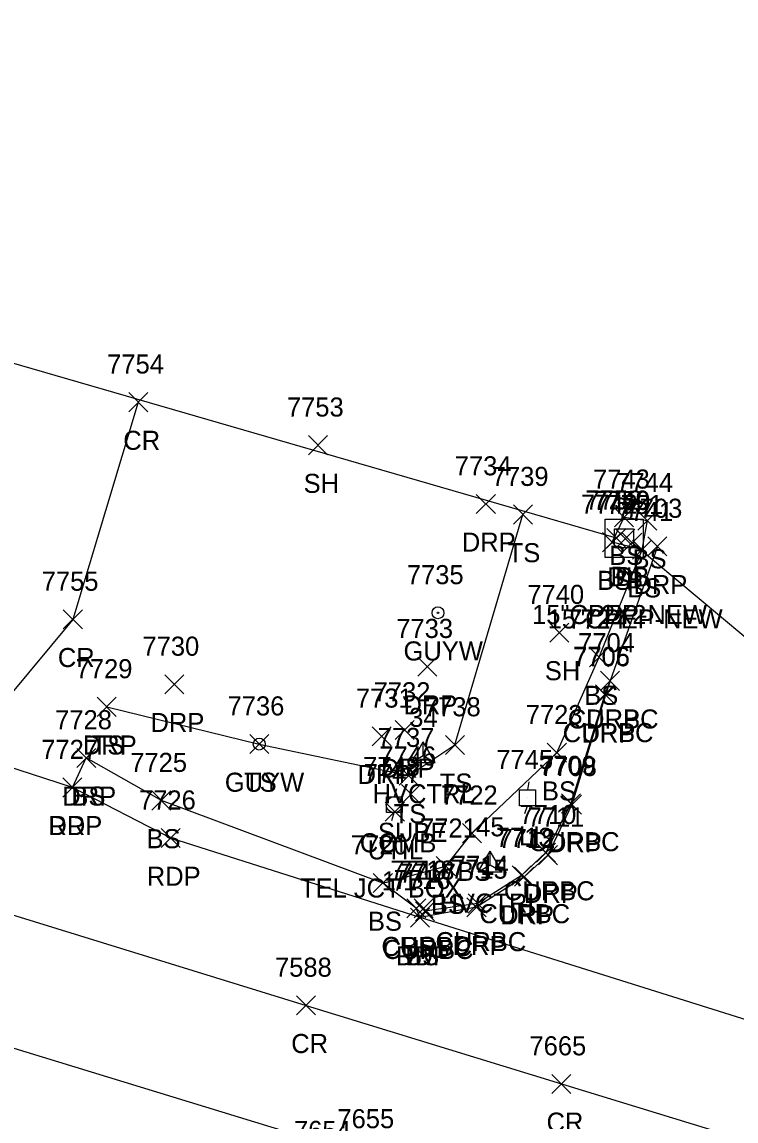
# Model space of a CAD drawing. Extents: x 1462089 to 1464015, y 730534 to 736144.
# Drawn here: x 1463115.9 to 1463190.8, y 732299.6 to 732414.8 of the extents above; entities that cross this region are included whole.
import ezdxf

# ---------------------------------------------------------------- set-up
doc = ezdxf.new("R2010")
doc.units = 0
for name, color, linetype in [('C_A', 7, 'Continuous'), ('C_I', 7, 'Continuous'), ('CPSM', 7, 'Continuous'), ('D_A', 7, 'Continuous'), ('D_C', 7, 'Continuous'), ('D_I', 7, 'Continuous'), ('D_TIC', 7, 'Continuous'), ('DCP', 7, 'Continuous'), ('DS', 7, 'Continuous'), ('L_A', 7, 'Continuous'), ('L_I', 7, 'Continuous'), ('L_TIC', 7, 'Continuous'), ('LELB', 7, 'Continuous'), ('P_A', 7, 'Continuous'), ('P_I', 7, 'Continuous'), ('P_TIC', 7, 'Continuous'), ('PET', 7, 'Continuous'), ('PRC', 7, 'Continuous'), ('R_A', 7, 'Continuous'), ('R_I', 7, 'Continuous'), ('R_TIC', 7, 'Continuous'), ('RC', 7, 'Continuous'), ('RDP', 7, 'Continuous'), ('U_A', 7, 'Continuous'), ('U_C', 7, 'Continuous'), ('U_I', 7, 'Continuous'), ('U_TIC', 7, 'Continuous'), ('UDEFAULT', 7, 'Continuous'), ('ULP', 7, 'Continuous'), ('UP', 7, 'Continuous'), ('UPGW', 7, 'Continuous')]:
    doc.layers.add(name, color=color, linetype=linetype)

msp = doc.modelspace()

# ---------------------------------------------------------------- linework, layer by layer
at = {"layer": 'CPSM'}
for p, q in [((1463156.73, 732337.15), (1463157.98, 732339.32)), ((1463159.23, 732337.15), (1463157.98, 732339.32)), ((1463157.98, 732337.87), (1463157.98, 732339.32)), ((1463156.73, 732337.15), (1463157.98, 732337.87)), ((1463157.98, 732337.87), (1463157.98, 732337.87)), ((1463157.98, 732337.87), (1463159.23, 732337.15)), ((1463156.73, 732337.15), (1463159.23, 732337.15)), ((1463163.74, 732325.68), (1463164.99, 732327.84)), ((1463166.24, 732325.68), (1463164.99, 732327.84)), ((1463164.99, 732326.4), (1463164.99, 732327.84)), ((1463163.74, 732325.68), (1463164.99, 732326.4)), ((1463164.99, 732326.4), (1463164.99, 732326.4)), ((1463164.99, 732326.4), (1463166.24, 732325.68)), ((1463163.74, 732325.68), (1463166.24, 732325.68))]:
    msp.add_line(p, q, dxfattribs=at)
at = {"layer": 'D_TIC'}
for points in [[(1463177.23, 732359.65), (1463179.23, 732361.65)], [(1463179.23, 732359.65), (1463177.23, 732361.65)], [(1463178.15, 732359.6), (1463180.15, 732361.6)], [(1463180.15, 732359.6), (1463178.15, 732361.6)], [(1463178.87, 732359.19), (1463180.87, 732361.19)], [(1463180.87, 732359.19), (1463178.87, 732361.19)]]:
    msp.add_lwpolyline(points, dxfattribs=at)
at = {"layer": 'DCP'}
for points in [[(1463178.23, 732360.65), (1463059.44, 732395.06)], [(1463179.87, 732360.19), (1463226.69, 732321.06)]]:
    msp.add_lwpolyline(points, dxfattribs=at)
at = {"layer": 'DS'}
for p, q in [((1463177.03, 732362.64), (1463181.03, 732362.64)), ((1463177.03, 732358.64), (1463177.03, 732362.64)), ((1463181.03, 732362.64), (1463181.03, 732358.64)), ((1463178.03, 732359.64), (1463178.03, 732361.64)), ((1463178.03, 732361.64), (1463180.03, 732361.64)), ((1463179.04, 732360.64), (1463179.04, 732360.64)), ((1463179.04, 732360.64), (1463179.04, 732360.64)), ((1463180.03, 732361.64), (1463180.03, 732359.64)), ((1463180.03, 732359.64), (1463178.03, 732359.64)), ((1463181.03, 732358.64), (1463177.03, 732358.64))]:
    msp.add_line(p, q, dxfattribs=at)
at = {"layer": 'L_TIC'}
for points in [[(1463145.95, 732369.4), (1463147.95, 732371.4)], [(1463147.95, 732369.4), (1463145.95, 732371.4)], [(1463167.43, 732362.13), (1463169.43, 732364.13)], [(1463169.43, 732362.13), (1463167.43, 732364.13)], [(1463178.03, 732361.85), (1463180.03, 732363.85)], [(1463180.03, 732361.85), (1463178.03, 732363.85)], [(1463180.47, 732361.49), (1463182.47, 732363.49)], [(1463182.47, 732361.49), (1463180.47, 732363.49)], [(1463180.47, 732361.49), (1463182.47, 732363.49)], [(1463182.47, 732361.49), (1463180.47, 732363.49)], [(1463176.76, 732359.23), (1463178.76, 732361.23)], [(1463178.76, 732359.23), (1463176.76, 732361.23)], [(1463179.91, 732358.44), (1463181.91, 732360.44)], [(1463181.91, 732358.44), (1463179.91, 732360.44)], [(1463179.91, 732358.44), (1463181.91, 732360.44)], [(1463181.91, 732358.44), (1463179.91, 732360.44)], [(1463171.23, 732349.76), (1463173.23, 732351.76)], [(1463173.23, 732349.76), (1463171.23, 732351.76)], [(1463175.41, 732347.18), (1463177.41, 732349.18)], [(1463177.41, 732347.18), (1463175.41, 732349.18)], [(1463123.81, 732341.97), (1463125.81, 732343.97)], [(1463125.81, 732341.97), (1463123.81, 732343.97)], [(1463139.79, 732338.07), (1463141.79, 732340.07)], [(1463141.79, 732338.07), (1463139.79, 732340.07)], [(1463160.3, 732337.98), (1463162.3, 732339.98)], [(1463162.3, 732337.98), (1463160.3, 732339.98)], [(1463170.98, 732337.16), (1463172.98, 732339.16)], [(1463172.98, 732337.16), (1463170.98, 732339.16)], [(1463121.66, 732336.62), (1463123.66, 732338.62)], [(1463123.66, 732336.62), (1463121.66, 732338.62)], [(1463155.46, 732334.77), (1463157.46, 732336.77)], [(1463157.46, 732334.77), (1463155.46, 732336.77)], [(1463129.53, 732332.15), (1463131.53, 732334.15)], [(1463131.53, 732332.15), (1463129.53, 732334.15)], [(1463162.09, 732328.73), (1463164.09, 732330.73)], [(1463164.09, 732328.73), (1463162.09, 732330.73)], [(1463159.34, 732325.27), (1463161.34, 732327.27)], [(1463161.34, 732325.27), (1463159.34, 732327.27)], [(1463152.74, 732323.5), (1463154.74, 732325.5)], [(1463154.74, 732323.5), (1463152.74, 732325.5)], [(1463152.74, 732323.5), (1463154.74, 732325.5)], [(1463154.74, 732323.5), (1463152.74, 732325.5)], [(1463156.24, 732320.86), (1463158.24, 732322.86)], [(1463158.24, 732320.86), (1463156.24, 732322.86)], [(1463156.64, 732319.88), (1463158.64, 732321.88)], [(1463158.64, 732319.88), (1463156.64, 732321.88)]]:
    msp.add_lwpolyline(points, dxfattribs=at)
at = {"layer": 'LELB'}
for points in [[(1463124.81, 732342.97), (1463140.79, 732339.07), (1463156.46, 732335.77), (1463161.3, 732338.98), (1463168.43, 732363.13)], [(1463153.74, 732324.5), (1463160.34, 732326.27), (1463163.09, 732329.73), (1463171.98, 732338.16), (1463176.41, 732348.18), (1463180.91, 732359.44), (1463181.47, 732362.49)], [(1463180.91, 732359.44), (1463177.76, 732360.23), (1463179.03, 732362.85), (1463181.47, 732362.49)], [(1463157.64, 732320.88), (1463157.24, 732321.86), (1463153.74, 732324.5), (1463130.53, 732333.15), (1463122.66, 732337.62)]]:
    msp.add_lwpolyline(points, dxfattribs=at)
at = {"layer": 'P_TIC'}
for points in [[(1463127.11, 732373.91), (1463129.11, 732375.91)], [(1463129.11, 732373.91), (1463127.11, 732375.91)], [(1463120.25, 732351.14), (1463122.25, 732353.14)], [(1463122.25, 732351.14), (1463120.25, 732353.14)], [(1463120.2, 732333.52), (1463122.2, 732335.52)], [(1463122.2, 732333.52), (1463120.2, 732335.52)], [(1463130.51, 732328.21), (1463132.51, 732330.21)], [(1463132.51, 732328.21), (1463130.51, 732330.21)], [(1463156.64, 732319.88), (1463158.64, 732321.88)], [(1463158.64, 732319.88), (1463156.64, 732321.88)], [(1463144.7, 732310.68), (1463146.7, 732312.68)], [(1463146.7, 732310.68), (1463144.7, 732312.68)], [(1463171.46, 732302.44), (1463173.46, 732304.44)], [(1463173.46, 732302.44), (1463171.46, 732304.44)]]:
    msp.add_lwpolyline(points, dxfattribs=at)
at = {"layer": 'PET'}
for points in [[(1463248.71, 732292.76), (1463207.04, 732305.36), (1463157.64, 732320.88), (1463131.51, 732329.21), (1463121.2, 732334.52), (1463109.68, 732338.27), (1463089.21, 732351.17), (1463065.03, 732361.6), (1463040.12, 732369.52), (1463014.24, 732378.04), (1462978.66, 732388.65), (1462951.78, 732398.27), (1462946.13, 732402.08), (1462942.4, 732410.17), (1462941.67, 732414.76)], [(1462913.99, 732337.71), (1462919.93, 732346.83), (1462934.8, 732354.04), (1462945.87, 732355.99), (1462949.88, 732355.25), (1462985.37, 732346.27), (1463016.66, 732337.31), (1463044.9, 732329.18), (1463073.19, 732320.27), (1463112.87, 732307.85), (1463152.28, 732295.8), (1463185.94, 732285.44), (1463216.05, 732276.26), (1463242.15, 732267.96)]]:
    msp.add_lwpolyline(points, dxfattribs=at)
at = {"layer": 'PRC'}
for points in [[(1462929.48, 732377.39), (1462978.21, 732364.08), (1463022.06, 732350.16), (1463054.85, 732339.99), (1463102.91, 732324.87), (1463145.7, 732311.68), (1463172.46, 732303.44), (1463219.44, 732289.05), (1463245.29, 732280.95)], [(1463128.11, 732374.91), (1463121.25, 732352.14), (1463109.68, 732338.27)]]:
    msp.add_lwpolyline(points, dxfattribs=at)
at = {"layer": 'R_TIC'}
for points in [[(1463163.54, 732363.24), (1463165.54, 732365.24)], [(1463165.54, 732363.24), (1463163.54, 732365.24)], [(1463181.52, 732358.79), (1463183.52, 732360.79)], [(1463183.52, 732358.79), (1463181.52, 732360.79)], [(1463157.41, 732346.19), (1463159.41, 732348.19)], [(1463159.41, 732346.19), (1463157.41, 732348.19)], [(1463130.9, 732344.33), (1463132.9, 732346.33)], [(1463132.9, 732344.33), (1463130.9, 732346.33)], [(1463176.55, 732344.7), (1463178.55, 732346.7)], [(1463178.55, 732344.7), (1463176.55, 732346.7)], [(1463176.55, 732344.7), (1463178.55, 732346.7)], [(1463178.55, 732344.7), (1463176.55, 732346.7)], [(1463176.02, 732343.27), (1463178.02, 732345.27)], [(1463178.02, 732343.27), (1463176.02, 732345.27)], [(1463176.08, 732343.22), (1463178.08, 732345.22)], [(1463178.08, 732343.22), (1463176.08, 732345.22)], [(1463123.81, 732341.97), (1463125.81, 732343.97)], [(1463125.81, 732341.97), (1463123.81, 732343.97)], [(1463155.04, 732339.55), (1463157.04, 732341.55)], [(1463157.04, 732339.55), (1463155.04, 732341.55)], [(1463152.61, 732338.89), (1463154.61, 732340.89)], [(1463154.61, 732338.89), (1463152.61, 732340.89)], [(1463121.66, 732336.62), (1463123.66, 732338.62)], [(1463123.66, 732336.62), (1463121.66, 732338.62)], [(1463120.2, 732333.52), (1463122.2, 732335.52)], [(1463122.2, 732333.52), (1463120.2, 732335.52)], [(1463172.46, 732331.84), (1463174.46, 732333.84)], [(1463174.46, 732331.84), (1463172.46, 732333.84)], [(1463172.56, 732331.72), (1463174.56, 732333.72)], [(1463174.56, 732331.72), (1463172.56, 732333.72)], [(1463169.84, 732326.69), (1463171.84, 732328.69)], [(1463171.84, 732326.69), (1463169.84, 732328.69)], [(1463170.04, 732326.42), (1463172.04, 732328.42)], [(1463172.04, 732326.42), (1463170.04, 732328.42)], [(1463167.28, 732324.29), (1463169.28, 732326.29)], [(1463169.28, 732324.29), (1463167.28, 732326.29)], [(1463167.55, 732324.16), (1463169.55, 732326.16)], [(1463169.55, 732324.16), (1463167.55, 732326.16)], [(1463157.01, 732320.85), (1463159.01, 732322.85)], [(1463159.01, 732320.85), (1463157.01, 732322.85)], [(1463162.56, 732320.96), (1463164.56, 732322.96)], [(1463164.56, 732320.96), (1463162.56, 732322.96)], [(1463162.67, 732321.36), (1463164.67, 732323.36)], [(1463164.67, 732321.36), (1463162.67, 732323.36)], [(1463156.64, 732319.88), (1463158.64, 732321.88)], [(1463158.64, 732319.88), (1463156.64, 732321.88)], [(1463157.16, 732320.54), (1463159.16, 732322.54)], [(1463159.16, 732320.54), (1463157.16, 732322.54)]]:
    msp.add_lwpolyline(points, dxfattribs=at)
at = {"layer": 'RC'}
msp.add_lwpolyline([(1463177.55, 732345.7), (1463177.02, 732344.27), (1463173.46, 732332.84), (1463170.84, 732327.69), (1463168.28, 732325.29), (1463163.67, 732322.36), (1463158.16, 732321.54), (1463158.01, 732321.85)], dxfattribs=at)
at = {"layer": 'RDP'}
for points in [[(1463182.52, 732359.79), (1463177.55, 732345.7), (1463177.08, 732344.22), (1463173.56, 732332.72), (1463171.04, 732327.42), (1463168.55, 732325.16), (1463163.56, 732321.96), (1463157.64, 732320.88)], [(1463121.2, 732334.52), (1463122.66, 732337.62)]]:
    msp.add_lwpolyline(points, dxfattribs=at)
at = {"layer": 'U_TIC'}
for points in [[(1463155.69, 732332.82), (1463157.69, 732334.82)], [(1463157.69, 732332.82), (1463155.69, 732334.82)]]:
    msp.add_lwpolyline(points, dxfattribs=at)
at = {"layer": 'UDEFAULT'}
for points in [[(1463154, 732330.98), (1463156, 732332.98)], [(1463156, 732330.98), (1463154, 732332.98)]]:
    msp.add_lwpolyline(points, dxfattribs=at)
at = {"layer": 'ULP'}
for p, q in [((1463168.06, 732332.61), (1463168.06, 732334.28)), ((1463168.06, 732334.28), (1463169.73, 732334.28)), ((1463169.06, 732335.11), (1463168.89, 732334.28)), ((1463169.73, 732334.28), (1463169.73, 732332.61)), ((1463168.89, 732333.45), (1463168.89, 732333.45)), ((1463169.73, 732332.61), (1463168.06, 732332.61)), ((1463168.64, 732331.78), (1463168.89, 732332.61))]:
    msp.add_line(p, q, dxfattribs=at)
at = {"layer": 'UP'}
for p, q in [((1463155.19, 732334.38), (1463154.94, 732333.55)), ((1463154.11, 732331.88), (1463154.11, 732333.55)), ((1463154.11, 732333.55), (1463155.78, 732333.55)), ((1463155.78, 732333.55), (1463155.78, 732331.88)), ((1463155.78, 732331.88), (1463154.11, 732331.88)), ((1463154.69, 732331.05), (1463154.94, 732331.88)), ((1463154.94, 732332.72), (1463154.94, 732332.72))]:
    msp.add_line(p, q, dxfattribs=at)
msp.add_circle((1463154.94, 732332.72), 0.833, dxfattribs=at)
at = {"layer": 'UPGW'}
for centre, radius in [((1463159.52, 732352.83), 0.625), ((1463159.52, 732352.83), 0.0833), ((1463140.79, 732339.07), 0.625), ((1463140.79, 732339.07), 0.0833)]:
    msp.add_circle(centre, radius, dxfattribs=at)

# ---------------------------------------------------------------- texts
at = {"layer": 'C_A'}
for p in [(1463152.67, 732332.87), (1463159.68, 732321.4)]:
    msp.add_text('HVCTRL', height=2, dxfattribs=at).set_placement(p)
at = {"layer": 'C_I'}
for s, p in [('34', (1463156.51, 732340.87)), ('45', (1463163.52, 732329.4))]:
    msp.add_text(s, height=2, dxfattribs=at).set_placement(p)
at = {"layer": 'D_A'}
for s, p in [('DIB', (1463177.25, 732355.6)), ('P', (1463177.61, 732355.65)), ('DI', (1463178.09, 732355.64)), ('P', (1463179.24, 732355.19))]:
    msp.add_text(s, height=2, dxfattribs=at).set_placement(p)
at = {"layer": 'D_C'}
for s, p in [('15"CPEP-NEW', (1463169.38, 732351.65)), ('15"CPEP-NEW', (1463171.02, 732351.19)), ('2X2', (1463176.61, 732351.64))]:
    msp.add_text(s, height=2, dxfattribs=at).set_placement(p)
at = {"layer": 'D_I'}
for s, p in [('7752', (1463174.98, 732363.65)), ('7749', (1463175.77, 732363.64)), ('7750', (1463175.81, 732363.6)), ('7751', (1463177.17, 732363.19))]:
    msp.add_text(s, height=2, dxfattribs=at).set_placement(p)
at = {"layer": 'L_A'}
for s, p in [('SH', (1463145.44, 732365.4)), ('TS', (1463166.83, 732358.13)), ('BS', (1463177.47, 732357.85)), ('BS', (1463179.91, 732357.49)), ('BS', (1463179.91, 732357.49)), ('BS', (1463176.21, 732355.23)), ('BS', (1463179.35, 732354.44)), ('BS', (1463179.35, 732354.44)), ('SH', (1463170.72, 732345.76)), ('BS', (1463174.85, 732343.18)), ('TS', (1463123.22, 732337.97)), ('TS', (1463139.2, 732334.07)), ('TS', (1463159.71, 732333.98)), ('BS', (1463121.1, 732332.62)), ('BS', (1463170.42, 732333.16)), ('TS', (1463154.87, 732330.77)), ('BS', (1463128.97, 732328.15)), ('BS', (1463161.53, 732324.73)), ('BS', (1463158.78, 732321.27)), ('BS', (1463152.18, 732319.5)), ('BS', (1463152.18, 732319.5)), ('BS', (1463155.68, 732316.86)), ('BS', (1463156.08, 732315.88))]:
    msp.add_text(s, height=2, dxfattribs=at).set_placement(p)
at = {"layer": 'L_I'}
for s, p in [('7753', (1463143.69, 732373.4)), ('7739', (1463165.16, 732366.13)), ('7743', (1463175.77, 732365.85)), ('7744', (1463178.21, 732365.49)), ('7744', (1463178.21, 732365.49)), ('7742', (1463174.5, 732363.23)), ('7741', (1463178.22, 732362.44)), ('7741', (1463178.22, 732362.44)), ('7740', (1463168.89, 732353.76)), ('7724', (1463173.15, 732351.18)), ('7729', (1463121.55, 732345.97)), ('7736', (1463137.47, 732342.07)), ('7738', (1463158.05, 732341.98)), ('7728', (1463119.4, 732340.62)), ('7723', (1463168.72, 732341.16)), ('7737', (1463153.2, 732338.77)), ('7725', (1463127.27, 732336.15)), ('7722', (1463159.83, 732332.73)), ('7721', (1463157.64, 732329.27)), ('7720', (1463150.39, 732327.5)), ('7720', (1463150.39, 732327.5)), ('7719', (1463154.54, 732324.86)), ('7716', (1463154.89, 732323.88))]:
    msp.add_text(s, height=2, dxfattribs=at).set_placement(p)
at = {"layer": 'P_A'}
for s, p in [('CR', (1463126.54, 732369.91)), ('CR', (1463119.68, 732347.14)), ('RDP', (1463118.69, 732329.52)), ('RDP', (1463129, 732324.21)), ('RDP', (1463155.12, 732315.88)), ('CR', (1463144.14, 732306.68)), ('CR', (1463170.9, 732298.44))]:
    msp.add_text(s, height=2, dxfattribs=at).set_placement(p)
at = {"layer": 'P_I'}
for s, p in [('7754', (1463124.85, 732377.91)), ('7755', (1463117.99, 732355.14)), ('7727', (1463117.94, 732337.52)), ('7726', (1463128.19, 732332.21)), ('7716', (1463154.89, 732323.88)), ('7588', (1463142.44, 732314.68)), ('7665', (1463169.11, 732306.44)), ('7655', (1463148.98, 732298.8))]:
    msp.add_text(s, height=2, dxfattribs=at).set_placement(p)
at = {"layer": 'R_A'}
for s, p in [('DRP', (1463162.02, 732359.24)), ('DRP', (1463180.01, 732354.79)), ('DRP', (1463155.9, 732342.19)), ('DRP', (1463129.39, 732340.33)), ('CURBC', (1463173.13, 732340.7)), ('DRP', (1463175.04, 732340.7)), ('CURBC', (1463172.6, 732339.27)), ('DRP', (1463174.57, 732339.22)), ('DRP', (1463122.3, 732337.97)), ('DRP', (1463153.53, 732335.55)), ('DRP', (1463151.1, 732334.89)), ('DRP', (1463120.15, 732332.62)), ('DRP', (1463118.69, 732329.52)), ('CURBC', (1463169.04, 732327.84)), ('DRP', (1463171.05, 732327.72)), ('CURBC', (1463166.43, 732322.69)), ('DRP', (1463168.53, 732322.42)), ('CURBC', (1463163.86, 732320.29)), ('DRP', (1463166.04, 732320.16)), ('CURBC', (1463159.26, 732317.36)), ('CURBC', (1463153.59, 732316.85)), ('CURBC', (1463153.74, 732316.54)), ('DRP', (1463161.05, 732316.96)), ('DRP', (1463155.12, 732315.88))]:
    msp.add_text(s, height=2, dxfattribs=at).set_placement(p)
at = {"layer": 'R_I'}
for s, p in [('7734', (1463161.28, 732367.24)), ('7703', (1463179.18, 732362.79)), ('7733', (1463155.15, 732350.19)), ('7730', (1463128.55, 732348.33)), ('7704', (1463174.21, 732348.7)), ('7704', (1463174.21, 732348.7)), ('7705', (1463173.68, 732347.27)), ('7706', (1463173.69, 732347.22)), ('7729', (1463121.55, 732345.97)), ('7731', (1463150.92, 732342.89)), ('7732', (1463152.78, 732343.55)), ('7728', (1463119.4, 732340.62)), ('7727', (1463117.94, 732337.52)), ('7709', (1463170.11, 732335.84)), ('7708', (1463170.22, 732335.72)), ('7710', (1463168.07, 732330.69)), ('7711', (1463168.91, 732330.42)), ('7713', (1463165.59, 732328.29)), ('7712', (1463165.86, 732328.16)), ('7714', (1463160.98, 732325.36)), ('7718', (1463155.31, 732324.85)), ('7717', (1463155.46, 732324.54)), ('7715', (1463160.87, 732324.96)), ('7716', (1463154.89, 732323.88)), ('7655', (1463148.98, 732298.8)), ('7654', (1463144.43, 732297.57))]:
    msp.add_text(s, height=2, dxfattribs=at).set_placement(p)
at = {"layer": 'U_A'}
for s, p in [('GUYW', (1463155.91, 732347.83)), ('GUYW', (1463137.18, 732334.07)), ('SUBE', (1463153.23, 732328.82)), ('COMB', (1463151.33, 732327.72)), ('LI', (1463168, 732328.45)), ('UTIL', (1463152.16, 732326.98))]:
    msp.add_text(s, height=2, dxfattribs=at).set_placement(p)
at = {"layer": 'U_C'}
for s, p in [('TEL JCT BOX', (1463145.06, 732322.98)), ('1/1', (1463153.63, 732323.72))]:
    msp.add_text(s, height=2, dxfattribs=at).set_placement(p)
at = {"layer": 'U_I'}
for s, p in [('7735', (1463156.26, 732355.83)), ('7736', (1463137.47, 732342.07)), ('7746', (1463153.38, 732336.82)), ('7748', (1463151.68, 732335.72)), ('7745', (1463165.63, 732336.45)), ('7747', (1463151.74, 732334.98))]:
    msp.add_text(s, height=2, dxfattribs=at).set_placement(p)

doc.saveas('drawing.dxf')
